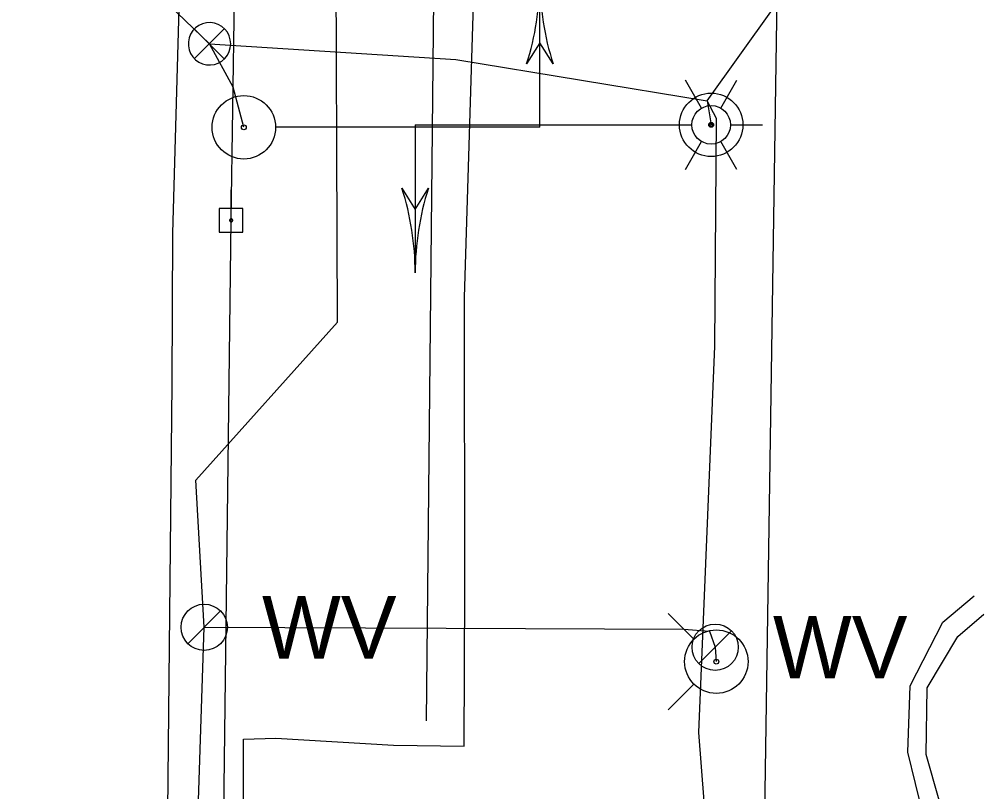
# Model space of a CAD drawing. Extents: x 596028 to 606371, y 330010 to 403088.
# Drawn here: x 601967 to 602117.1, y 360672.1 to 360792.3 of the extents above; entities that cross this region are included whole.
import ezdxf

# ---------------------------------------------------------------- set-up
doc = ezdxf.new("R2010")
doc.units = 0
for name, color, linetype in [('Default', 7, 'Continuous'), ('E_LTG', 7, 'Continuous'), ('E_SIG', 7, 'Continuous'), ('E_SIG_Conduit', 7, 'Continuous'), ('E_UTL_E_UG', 7, 'Continuous'), ('E_UTL_EPowerPole', 7, 'Continuous'), ('E_UTL_FO_UG', 7, 'Continuous'), ('E_UTL_G_UG', 7, 'Continuous'), ('E_UTL_Overhead', 7, 'Continuous'), ('E_UTL_SAN_UG', 7, 'Continuous'), ('E_UTL_T_UG', 7, 'Continuous'), ('E_UTL_W', 7, 'Continuous'), ('E_UTL_W_UG', 7, 'Continuous'), ('E_UTL_WHydrant', 7, 'Continuous')]:
    doc.layers.add(name, color=color, linetype=linetype)

# ---------------------------------------------------------------- blocks, each defined once
blk = doc.blocks.new('WV')
at = {"layer": 'E_UTL_W'}
blk.add_line((-8.62, -8.62), (8.62, 8.62), dxfattribs=at)
blk.add_circle((0, 0), 12.19, dxfattribs=at)
blk.add_text('WV', height=32.918, dxfattribs=at).set_placement((30.48, -16.46))
blk = doc.blocks.new('HYD')
at = {"layer": 'E_UTL_WHydrant'}
for p, q in [((-11.69, 11.7), (-25.35, 25.35)), ((11.7, 11.7), (25.36, 25.35))]:
    blk.add_line(p, q, dxfattribs=at)
for radius in [16.72, 1.28]:
    blk.add_circle((0, 0), radius, dxfattribs=at)
blk = doc.blocks.new('LPOL')
at = {"layer": 'E_LTG'}
for p, q in [((-2.29, 3.96), (-6.1, 10.56)), ((2.29, 3.96), (6.1, 10.56)), ((-12.19, 0), (-4.57, 0)), ((4.57, 0), (12.19, 0)), ((-6.1, -10.56), (-2.29, -3.96)), ((6.1, -10.56), (2.29, -3.96))]:
    blk.add_line(p, q, dxfattribs=at)
for radius in [4.57, 4.57, 4.57, 0.381]:
    blk.add_circle((0, 0), radius, dxfattribs=at)
blk = doc.blocks.new('POINT_DISPLAY')
at = {"layer": 'Default'}
blk.add_line((0, 0), (0, 0), dxfattribs=at)
blk = doc.blocks.new('TFSM')
at = {"layer": 'E_SIG'}
for q in [(156.04, 78.02), (17, 0.01)]:
    blk.add_line((156.04, 0.01), q, dxfattribs=at)
blk.add_lwpolyline([(163.02, 33.44), (156.04, 44.59), (149.06, 33.44)], dxfattribs=at)
for radius in [16.72, 1.28]:
    blk.add_circle((0, 0), radius, dxfattribs=at)
for centre, start, end in [((9.9, 78.02), 342.2377, 0), ((302.18, 78.02), 180, 197.7623)]:
    blk.add_arc(centre, 146.14, start, end, dxfattribs=at)
blk.add_blockref('POINT_DISPLAY', (117.03, 0.01), dxfattribs=at)
blk = doc.blocks.new('PBX')
at = {"layer": 'Default'}
for p, q in [((15, 16), (-16, -15)), ((-16, 15), (15, -16))]:
    blk.add_line(p, q, dxfattribs=at)
blk.add_circle((0, 0), 22, dxfattribs=at)

msp = doc.modelspace()

# ---------------------------------------------------------------- linework, layer by layer
at = {"layer": 'E_SIG'}
for points in [[(601999.88, 360788.52), (601999.82, 360789.15), (601999.64, 360789.75), (601999.36, 360790.3), (601998.97, 360790.8), (601998.5, 360791.21), (601997.95, 360791.52), (601997.36, 360791.73), (601996.74, 360791.82), (601996.11, 360791.79), (601995.5, 360791.64), (601994.93, 360791.38), (601994.42, 360791.01), (601993.99, 360790.56), (601993.65, 360790.03), (601993.41, 360789.45), (601993.3, 360788.83), (601993.3, 360788.21), (601993.41, 360787.59), (601993.65, 360787.01), (601993.99, 360786.48), (601994.42, 360786.03), (601994.93, 360785.66), (601995.5, 360785.4), (601996.11, 360785.25), (601996.74, 360785.22), (601997.36, 360785.31), (601997.95, 360785.52), (601998.5, 360785.83), (601998.97, 360786.24), (601999.36, 360786.74), (601999.64, 360787.29), (601999.82, 360787.9), (601999.88, 360788.52)], [(601998.84, 360790.86), (601994.23, 360786.2)], [(601994.23, 360790.81), (601998.89, 360786.15)]]:
    msp.add_lwpolyline(points, dxfattribs=at)
at = {"layer": 'E_SIG_Conduit'}
for points in [[(601996.58, 360788.52), (602034.94, 360786.09), (602074.07, 360779.63), (602094.39, 360808.11), (602100.44, 360811.18)], [(602001.93, 360775.52), (602000.27, 360781.76), (601996.58, 360788.52), (601987.75, 360797.02), (601976.71, 360803.63)]]:
    msp.add_lwpolyline(points, dxfattribs=at)
at = {"layer": 'E_UTL_E_UG'}
for points in [[(602053.77, 360530.85), (602076.87, 360531.71), (602078.02, 360532.2), (602078.28, 360533.38), (602078.18, 360549.85), (602074.67, 360587.67), (602073.7, 360648.55), (602074.81, 360654.59), (602072.73, 360681.35), (602075.25, 360741.43), (602075.51, 360776.88), (602074.07, 360779.63)], [(602074.07, 360779.63), (602074.67, 360775.9)], [(601996.88, 360486.88), (602004.57, 360487.3), (602040.51, 360485.34), (602074.61, 360484.3), (602101.38, 360483.68), (602108.03, 360484.4), (602110.4, 360486.25), (602111.09, 360493.1), (602111.2, 360494.51), (602111.22, 360512.57), (602112.63, 360533.64), (602113.86, 360551.83), (602112.99, 360589.04), (602112.44, 360603.06), (602111.88, 360626.21), (602111.43, 360643.08), (602108.85, 360663.63), (602105.27, 360678.29), (602105.65, 360688.6), (602110.74, 360698.48), (602115.61, 360702.62)], [(602112.08, 360664.05), (602108.14, 360677.9), (602108.27, 360688.3), (602113.05, 360696.25), (602117.09, 360699.74)]]:
    msp.add_lwpolyline(points, dxfattribs=at)
at = {"layer": 'E_UTL_EPowerPole'}
for points in [[(601999.93, 360762.89), (601999.93, 360765.8)], [(602001.77, 360762.89), (601998.08, 360762.89)], [(601998.08, 360762.89), (601998.08, 360759.2)], [(602001.77, 360759.2), (602001.77, 360762.89)], [(602000.2, 360761.05), (602000.19, 360761.09), (602000.18, 360761.14), (602000.16, 360761.18), (602000.13, 360761.21), (602000.1, 360761.24), (602000.06, 360761.26), (602000.01, 360761.28), (601999.97, 360761.29), (601999.92, 360761.28), (601999.88, 360761.27), (601999.84, 360761.25), (601999.8, 360761.23), (601999.77, 360761.19), (601999.75, 360761.16), (601999.73, 360761.11), (601999.72, 360761.07), (601999.72, 360761.02), (601999.73, 360760.98), (601999.75, 360760.94), (601999.77, 360760.9), (601999.8, 360760.87), (601999.84, 360760.84), (601999.88, 360760.82), (601999.92, 360760.81), (601999.97, 360760.81), (602000.01, 360760.82), (602000.06, 360760.83), (602000.1, 360760.85), (602000.13, 360760.88), (602000.16, 360760.92), (602000.18, 360760.96), (602000.19, 360761), (602000.2, 360761.05)], [(601998.08, 360759.2), (602001.77, 360759.2)]]:
    msp.add_lwpolyline(points, dxfattribs=at)
at = {"layer": 'E_UTL_FO_UG'}
msp.add_lwpolyline([(601968.65, 360386.08), (601976.22, 360388.87), (601983.25, 360392.46), (601985.31, 360395.68), (601987.23, 360437.76), (601988.99, 360561.58), (601990.78, 360735.64), (601990.89, 360759.03), (601994.1, 360873.25), (601992.88, 360897.92), (601994.67, 360899.73), (602000.96, 360899.64), (602006.74, 360896.26), (602011.28, 360895.11), (602022.21, 360896.51), (602031.08, 360901.07)], dxfattribs=at)
at = {"layer": 'E_UTL_G_UG'}
for points in [[(602006.92, 360680.47), (602025.21, 360679.38), (602036.22, 360679.19), (602036.34, 360703.77), (602036.28, 360749.05), (602037.76, 360798.12), (602039.12, 360818.22), (602037.86, 360840.72), (602038.53, 360874.23), (602037.21, 360912.25), (602034.04, 360925.66), (602022.18, 360936.43), (602016.69, 360950.1), (602016.66, 360966.48), (602016.87, 360996.07), (602016.75, 361052.34), (602016.85, 361080.95), (602017.32, 361090.63), (602017.14, 361102.37), (602017.4, 361137.08), (602017.28, 361169.45), (602018.15, 361239.45), (602018.69, 361265.35), (602018.44, 361304.63)], [(601992.43, 359984.9), (601992.5, 360011.35), (601993.81, 360039.63), (601994.27, 360121.7), (601995.5, 360174.54), (601997.19, 360243.87), (601997.83, 360268.15), (601997.03, 360315.19), (602000.54, 360478.93), (602001, 360587.11), (602001.98, 360639.92), (602001.87, 360680.3), (602006.92, 360680.47)]]:
    msp.add_lwpolyline(points, dxfattribs=at)
at = {"layer": 'E_UTL_Overhead'}
msp.add_lwpolyline([(601966.98, 358349.71), (601973.66, 358787.78), (601976.75, 358958.92), (601977.97, 359111.94), (601981.19, 359312.23), (601983.51, 359526.6), (601985.8, 359662.25), (601987.84, 359828.62), (601989.65, 359947.39), (601991.34, 360075.03), (601992.79, 360204.36), (601996.6, 360395.42), (601996.88, 360486.88), (601998.68, 360539.79), (601998.36, 360632.61), (601999.96, 360761.05), (602001.64, 360876.73), (602001.68, 360897.47), (602002.94, 360981.08), (602003.73, 361045.7), (602006.07, 361225.37), (602007.31, 361412.08)], dxfattribs=at)
at = {"layer": 'E_UTL_SAN_UG'}
msp.add_line((602080.28, 360488.41), (602085.49, 360833.82), dxfattribs=at)
at = {"layer": 'E_UTL_T_UG'}
msp.add_lwpolyline([(602030.35, 360683.16), (602031.52, 360795.56), (602031.08, 360901.07), (602030.64, 360907.54), (602030.58, 360936.46), (602031.56, 361016.7), (602033, 361121.75), (602029, 361187.95), (602030.09, 361332.68), (602030.32, 361479.32), (602031.6, 361623.57), (602034.81, 361758.94), (602039.97, 361895.46), (602038.92, 362037.46), (602039.07, 362150.46), (602039.52, 362213.37), (602040.11, 362261.56), (602042.13, 362282.82), (602042.8, 362315.54), (602044.04, 362453.27), (602044.88, 362483.99), (602046.05, 362603.33)], dxfattribs=at)
at = {"layer": 'E_UTL_W_UG'}
for points in [[(601985.74, 359997.89), (601982.7, 360082.49), (601986.39, 360103.49), (601987, 360173.39), (601989.12, 360321.85), (601989.42, 360397.84), (601993.04, 360491.39), (601990.27, 360529.45), (601995.76, 360697.7), (601994.43, 360720.62), (602016.49, 360745.17), (602016.23, 360812.98), (602016.34, 360818.82), (602015.49, 360910.91), (601998.95, 360934.46), (601998.77, 360941.78), (601997.77, 361076.86), (602000.09, 361141.41), (601996.33, 361146.11), (601997.05, 361257.96), (601996.62, 361325.18)], [(601995.76, 360697.7), (602033.41, 360697.55), (602070.41, 360697.4), (602074.39, 360697.11), (602075.29, 360694.6), (602075.47, 360692.36)]]:
    msp.add_lwpolyline(points, dxfattribs=at)

# ---------------------------------------------------------------- block references
at = {"layer": 'E_UTL_E_UG'}
for name, p, xscale, yscale in [('TFSM', (602001.93, 360775.52), 0.29527500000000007, 0.29527500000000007), ('LPOL', (602074.67, 360775.9), 0.6561666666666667, 0.6561666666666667), ('PBX', (602074.07, 360779.63), 2.9527500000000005e-11, 2.9527500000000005e-11), ('WV', (601995.76, 360697.7), 0.29527500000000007, 0.29527500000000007), ('WV', (602075.29, 360694.6), 0.29527500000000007, 0.29527500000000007)]:
    msp.add_blockref(name, p, dxfattribs=dict(at, xscale=xscale, yscale=yscale))
at = {"layer": 'E_UTL_E_UG', "xscale": 0.29527500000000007, "yscale": 0.29527500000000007}
for name, p, rotation in [('TFSM', (602074.67, 360775.9), 180), ('HYD', (602075.47, 360692.36), 89.99999999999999)]:
    msp.add_blockref(name, p, dxfattribs=dict(at, rotation=rotation))

doc.saveas('drawing.dxf')
